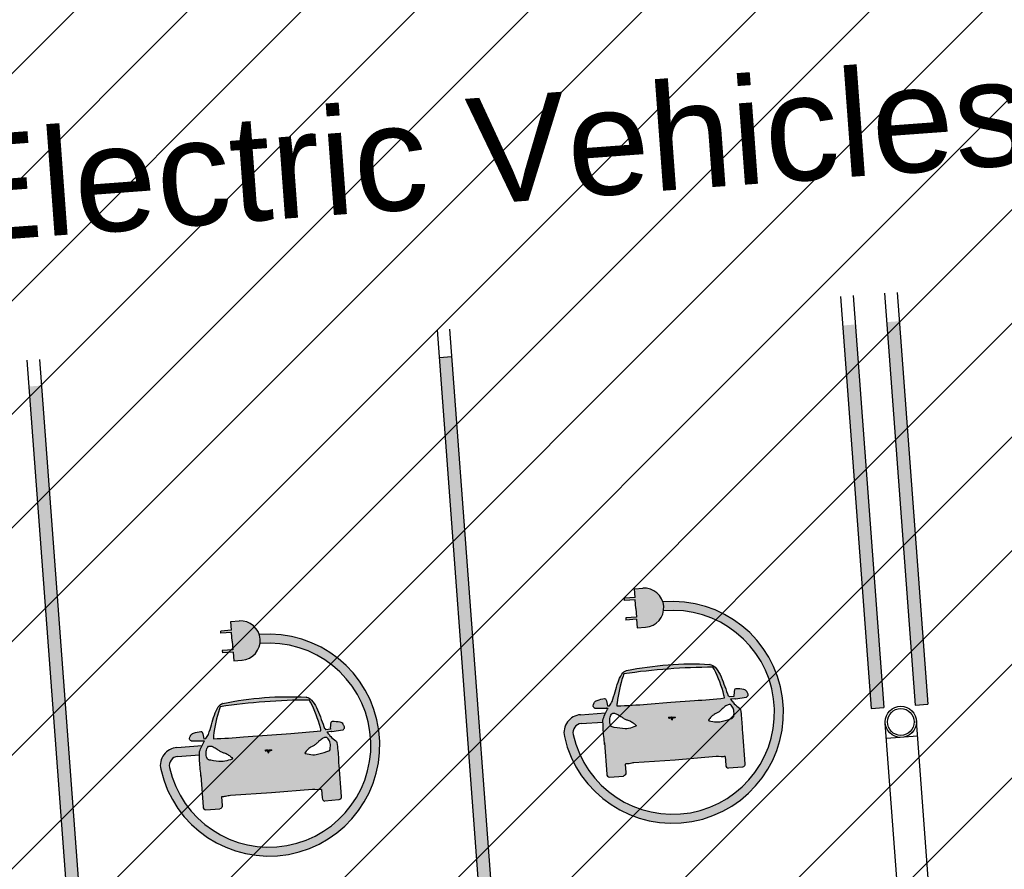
# Model space of a CAD drawing. Header units: millimetres. Extents: x 573132 to 957048, y 21042 to 318066.
# Tile 278 of 425: x 842004 to 847841, y 173347 to 178382. Entities that reach past the tile are written whole.
import ezdxf

# ---------------------------------------------------------------- set-up
doc = ezdxf.new("R2010")
doc.units = ezdxf.units.MM
doc.header["$LTSCALE"] = 2000
for name, color, linetype in [('_NIBSC_A_parking-bays', 7, 'Continuous'), ('_NIBSC_FM trees 3metre zone', 210, 'Continuous'), ('cad-block.com', 7, 'Continuous'), ('EV road markings', 7, 'Continuous')]:
    doc.layers.add(name, color=color, linetype=linetype)
doc.styles.get("Standard").update_dxf_attribs({"font": 'arial.ttf'})

msp = doc.modelspace()

# ---------------------------------------------------------------- hatches: boundary and pattern name
h = msp.add_hatch()
h.set_pattern_fill('ANSI31', color=2, scale=150)
h.set_pattern_definition([(45, (-73644.35, -3403.46), (-336.7596, 336.7596), [])])
h.paths.add_polyline_path([(864792.8, 173080.8), (864349.1, 178022.7), (865349.4, 178085.4), (864538.5, 189020.2), (812335.3, 185127), (812803, 179760.7), (810219.1, 179634.3), (810520.8, 174703.5), (813609.6, 174892.5), (813975.7, 169380.4)])
h = msp.add_hatch(color=7)
h.dxf.hatch_style = 1
h.paths.add_polyline_path([(847127.6, 174305.6), (847052.8, 174300), (846883.6, 176570), (846958.3, 176575.6)])
h = msp.add_hatch(color=7)
h.dxf.hatch_style = 1
h.paths.add_polyline_path([(847387.9, 174325), (847313.1, 174319.4), (847143.8, 176589.6), (847218.6, 176595.3)])
h = msp.add_hatch(color=7)
h.dxf.hatch_style = 1
h.paths.add_polyline_path([(844922.4, 171599.1), (844847.6, 171593.5), (844490.6, 176380.1), (844565.4, 176385.8)])
h = msp.add_hatch(color=7)
h.dxf.hatch_style = 1
h.paths.add_polyline_path([(842490.5, 171427.1), (842415.7, 171421.5), (842058.7, 176208.1), (842133.5, 176213.8)])
at = {"layer": '_NIBSC_FM trees 3metre zone'}
h = msp.add_hatch(dxfattribs=at)
h.set_pattern_fill('ANSI31', color=256, scale=1500)
h.set_pattern_definition([(45, (0, -300000), (-3367.596, 3367.596), [])])
h.paths.add_polyline_path([(593903.2, 232617.7), (679741.5, 243682.5), (730246.2, 249484.4), (739010, 251812.5), (755357.3, 259572.6), (798190.5, 265511.7), (811700.6, 266996.3), (863086.4, 275757), (876855.1, 143047.8), (913767.4, 142393.8), (912963.3, 130302.9), (912377.4, 121144.5), (904518.6, 98597.9), (903417.9, 94708.4), (895370.5, 63435.9), (848719, 56730), (841118.6, 53483.2), (784097.4, 45680.2), (763757.6, 42853.6), (670408.4, 24434.5), (665577.7, 34769.6), (663265.2, 39852.7), (610755, 158063.7), (608829.3, 162279.9), (603679.1, 173549.1), (597792.5, 194109.5)])
h.paths.add_polyline_path([(597181.3, 230015.5), (680104.5, 240704.4), (730805.4, 246528.9), (740047.1, 248984), (756226.7, 256664.5), (798560.4, 262534.3), (812116.9, 264024), (860432.9, 272261.3), (874145.3, 140095.4), (910565, 139450.1), (909969.7, 130498.2), (909409.7, 121745), (901656.3, 99500.9), (900521.5, 95490.8), (892963.6, 66120.8), (847902.5, 59643.5), (840311.6, 56400.8), (783687.5, 48652), (763260.4, 45813.4), (672131.7, 27832.4), (668302, 36025.9), (666001.5, 41082.8), (613490.4, 159295.9), (611558.1, 163526.3), (606501.3, 174591.3), (600750.4, 194677.7)], flags=16)
at = {"layer": 'EV road markings'}
h = msp.add_hatch(color=3, dxfattribs=at)
h.dxf.hatch_style = 1
h.paths.add_polyline_path([(845697.6, 175013), (845648.3, 175009.3), (845652.1, 174957.9), (845589, 174953.2), (845589.9, 174940), (845653.1, 174944.7), (845656.9, 174893.3), (845660.7, 174842), (845597.6, 174837.3), (845598.6, 174824), (845661.7, 174828.7), (845665.6, 174777.4), (845714.9, 174781, 0.414214), (845822.2, 174905.7, 0.414214)])
h = msp.add_hatch(color=3, dxfattribs=at)
h.dxf.hatch_style = 1
h.paths.add_polyline_path([(845285.3, 174145.5, -0.457423), (845333.2, 174210.1), (845462.3, 174219.7, -0.003402), (845462.2, 174232.5, -0.126027), (845463.8, 174238.9, -0.025249), (845477.9, 174274.2), (845329.3, 174263.1, 0.456972), (845233.3, 174133.9, 2.205733), (845817.2, 174931.9, -0.057722), (845822.2, 174905.7, -0.057881), (845821.1, 174878.8, -2.207513)])
h = msp.add_hatch(color=3, dxfattribs=at)
h.dxf.hatch_style = 1
h.paths.add_polyline_path([(843305, 174818.5), (843255.7, 174814.8), (843259.5, 174763.5), (843196.4, 174758.8), (843197.4, 174745.5), (843260.5, 174750.2), (843264.3, 174698.9), (843268.2, 174647.5), (843205, 174642.8), (843206, 174629.6), (843269.1, 174634.3), (843273, 174582.9), (843322.3, 174586.6, 0.414214), (843429.6, 174711.2, 0.414214)])
h = msp.add_hatch(color=3, dxfattribs=at)
h.dxf.hatch_style = 1
h.paths.add_polyline_path([(842892.7, 173951.1, -0.457423), (842940.6, 174015.7), (843069.7, 174025.3, -0.003402), (843069.6, 174038, -0.126027), (843071.2, 174044.4, -0.025249), (843085.3, 174079.8), (842936.7, 174068.7, 0.456972), (842840.8, 173939.5, 2.205733), (843424.6, 174737.5, -0.057722), (843429.6, 174711.2, -0.057881), (843428.5, 174684.4, -2.207513)])
h = msp.add_hatch(color=3, dxfattribs=at)
h.dxf.hatch_style = 1
h.paths.add_polyline_path([(846288.6, 174157.7, -0.00383), (846286.6, 174195.6, 0.026268), (846277.3, 174293.4, 0.210062), (846271.6, 174302.5, -0.050145), (846240.6, 174328, -0.061083), (846232.9, 174338, 0.047749), (846229.1, 174343.2, 0.179608), (846227.2, 174344.2, -0.166781), (846225.1, 174345.2, -0.06166), (846223.5, 174347.3), (846217.9, 174356.8), (846244.2, 174359.9, 0.340721), (846248.3, 174357.7), (846312.3, 174367.5, 0.132169), (846315.8, 174369.2, 0.067874), (846322.4, 174377.5, 0.247878), (846322.8, 174384.8, 0.013127), (846315, 174400.3, 0.234648), (846297.3, 174413, 0.030661), (846249, 174416.9, 0.305587), (846242.1, 174410.5, 0.070965), (846238.6, 174371.3), (846212.5, 174368.1, 0.149728), (846204, 174376.9, -0.200015), (846202.8, 174378.6, 0.028082), (846200, 174386.6, 0.02839), (846156, 174500.6, 0.071527), (846126.3, 174544.5, 0.17209), (846095.9, 174561.4, 0.032791), (845847.7, 174558.8, 0.032791), (845601.9, 174524.6, 0.17209), (845574.3, 174503.3, 0.071384), (845551.5, 174455.6, 0.006285), (845517.1, 174340.7, 0.020045), (845500.1, 174315.7), (845489, 174315.3, 0.070965), (845479.6, 174353.7, 0.305587), (845471.8, 174359, 0.033048), (845428.2, 174348.2, 0.207738), (845409, 174332.7, 0.013127), (845403.7, 174316.3, 0.247878), (845405.1, 174309.1, 0.067874), (845412.8, 174301.9, 0.14664), (845417.1, 174300.7), (845481.4, 174300.5, 0.261817), (845484.7, 174302.3), (845492.4, 174302.6, 0.04641), (845463.8, 174238.9, 0.123063), (845462.2, 174232.6, 0.026268), (845467.5, 174134.5, -0.003819), (845471.1, 174096.8), (845484.1, 173911.3, 0.36406), (845500.5, 173893.1), (845584, 173899.4, 0.36406), (845597.5, 173919.7), (845593.7, 173970.9, -0.001693), (845617.5, 173972.4), (845632.3, 173976.1, -0.031286), (845645.9, 173978.6), (845889.8, 173994.6), (846133.3, 174015, -0.031286), (846147.1, 174014.5), (846162.3, 174013, -0.001693), (846186.1, 174015), (846189.8, 173964.4, 0.370219), (846206.3, 173945.8), (846289.8, 173952, 0.36406), (846303.3, 173972.4)])
edge = h.paths.add_edge_path(flags=16)
edge.add_line((845872.2, 174230.4), (845864.4, 174244.6))
edge.add_spline(control_points=[(845864.4, 174244.6), (845863.5, 174244.6), (845861.9, 174244.4), (845860, 174244.1), (845858.8, 174243.8), (845858.1, 174243.6), (845857.5, 174243.3), (845857.4, 174243), (845857.4, 174242.8), (845857.3, 174242.8)], knot_values=[0.039893, 0.039893, 0.039893, 0.039893, 3.283927, 5.491546, 6.716028, 7.801422, 8.675298, 9.443739, 9.761747, 9.761747, 9.761747, 9.761747], degree=3, periodic=0)
edge.add_spline(control_points=[(845857.3, 174242.8), (845856.9, 174242.8), (845855.9, 174242.9), (845854.6, 174243.1), (845853.3, 174243.4), (845852.4, 174243.7), (845851.9, 174243.9), (845851.8, 174243.9)], knot_values=[0.364731, 0.364731, 0.364731, 0.364731, 2.012676, 3.864544, 5.626188, 7.255432, 7.92563, 7.92563, 7.92563, 7.92563], degree=3, periodic=0)
edge.add_spline(control_points=[(845851.8, 174243.9), (845853, 174244.2), (845856.1, 174244.8), (845860.6, 174245.4), (845865, 174245.8), (845867.5, 174246), (845868.7, 174246.1)], knot_values=[0, 0, 0, 0, 4.37611, 11.020606, 15.793764, 19.848815, 19.848815, 19.848815, 19.848815], degree=3, periodic=0)
edge.add_line((845868.7, 174246.1), (845871.1, 174245))
edge.add_line((845871.1, 174245), (845873.3, 174246.4))
edge.add_spline(control_points=[(845873.3, 174246.4), (845874.5, 174246.5), (845877, 174246.7), (845881.5, 174246.9), (845886, 174247), (845889.1, 174246.9), (845890.3, 174246.8)], knot_values=[0, 0, 0, 0, 4.05505, 8.828209, 15.472704, 19.848815, 19.848815, 19.848815, 19.848815], degree=3, periodic=0)
edge.add_spline(control_points=[(845890.3, 174246.8), (845890.2, 174246.7), (845889.8, 174246.5), (845889, 174246), (845887.7, 174245.6), (845886.4, 174245.2), (845885.5, 174244.9), (845885, 174244.8)], knot_values=[0.364731, 0.364731, 0.364731, 0.364731, 1.034928, 2.664172, 4.425816, 6.277684, 7.92563, 7.92563, 7.92563, 7.92563], degree=3, periodic=0)
edge.add_spline(control_points=[(845885, 174244.8), (845885, 174244.9), (845884.9, 174245), (845884.8, 174245.3), (845884.2, 174245.5), (845883.4, 174245.7), (845882.2, 174245.8), (845880.3, 174245.8), (845878.7, 174245.7), (845877.8, 174245.6)], knot_values=[0.039893, 0.039893, 0.039893, 0.039893, 0.3579, 1.126341, 2.000217, 3.085612, 4.310093, 6.517713, 9.761747, 9.761747, 9.761747, 9.761747], degree=3, periodic=0)
edge.add_line((845877.8, 174245.6), (845872.2, 174230.4))
edge = h.paths.add_edge_path(flags=16)
edge.add_spline(control_points=[(845850.8, 174244.5), (845850.3, 174244.7), (845849.9, 174245), (845849.5, 174245.2)], knot_values=[2.045296, 2.045296, 2.045296, 2.045296, 4.56531, 4.56531, 4.56531, 4.56531], degree=3, periodic=0)
edge.add_spline(control_points=[(845849.5, 174245.2), (845850.1, 174245.3), (845852, 174245.7), (845855.2, 174246.3), (845859.5, 174246.9), (845864.7, 174247.5), (845868.7, 174247.8), (845870.9, 174248)], knot_values=[0, 0, 0, 0, 2.275002, 6.935874, 11.427992, 17.562955, 25.232421, 25.232421, 25.232421, 25.232421], degree=3, periodic=0)
edge.add_spline(control_points=[(845870.9, 174248), (845873.1, 174248.1), (845877, 174248.4), (845882.3, 174248.6), (845886.7, 174248.6), (845889.9, 174248.6), (845891.8, 174248.5), (845892.5, 174248.4)], knot_values=[0, 0, 0, 0, 7.669466, 13.804429, 18.296547, 22.957419, 25.232421, 25.232421, 25.232421, 25.232421], degree=3, periodic=0)
edge.add_spline(control_points=[(845892.5, 174248.4), (845892.1, 174248.1), (845891.7, 174247.8), (845891.3, 174247.5)], knot_values=[2.045296, 2.045296, 2.045296, 2.045296, 4.56531, 4.56531, 4.56531, 4.56531], degree=3, periodic=0)
edge.add_spline(control_points=[(845891.3, 174247.5), (845890.3, 174247.6), (845887.8, 174247.7), (845884.2, 174247.7), (845880.3, 174247.7), (845876, 174247.5), (845872.8, 174247.3), (845870.9, 174247.1)], knot_values=[0, 0, 0, 0, 3.611391, 8.615244, 12.751206, 17.224168, 23.768247, 23.768247, 23.768247, 23.768247], degree=3, periodic=0)
edge.add_spline(control_points=[(845870.9, 174247.1), (845869.1, 174247), (845865.9, 174246.8), (845861.6, 174246.3), (845857.7, 174245.8), (845854.1, 174245.2), (845851.8, 174244.7), (845850.8, 174244.5)], knot_values=[0, 0, 0, 0, 6.544078, 11.01704, 15.153003, 20.156855, 23.768247, 23.768247, 23.768247, 23.768247], degree=3, periodic=0)
h.paths.add_polyline_path([(845659.5, 174196.9, -0.063549), (845656.3, 174194.9, -0.04879), (845613.6, 174181.7, -0.060032), (845594.2, 174180, -0.038275), (845529.5, 174187.4, -0.036255), (845515.8, 174191.1, -0.228084), (845508, 174198.8, -0.086426), (845502, 174234.6, -0.132044), (845509.2, 174260.9, -0.07788), (845517.2, 174270.6, -0.152301), (845519.1, 174271.5, -0.041142), (845525.1, 174271.7, -0.104754), (845544.7, 174266.7, -0.033654), (845568.5, 174253, -0.012813), (845584.1, 174241.9, 0.060176), (845593, 174236.8, 0.034931), (845609.7, 174231, -0.075393), (845631.1, 174221.6, -0.043254), (845648.9, 174208, -0.000102), (845659.5, 174198.4, -0.45986)], flags=16)
h.paths.add_polyline_path([(845724.7, 174325.9, -0.009383), (845545.5, 174314.7, -0.08575), (845545.1, 174316.8, -0.047499), (845546.2, 174332.4, -0.052533), (845581.1, 174492.2, -0.038565), (845586.4, 174505, -0.019867), (845849.6, 174533.8, -0.019867), (846114.1, 174544.3, -0.038565), (846121.3, 174532.5, -0.052533), (846179.4, 174379.6, -0.047499), (846182.8, 174364.3, -0.08575), (846182.7, 174362.2, -0.009383), (846003.9, 174346.8), (845864.2, 174336.9)], flags=16)
h.paths.add_polyline_path([(846087.2, 174230.3, -0.000102), (846096.3, 174241.4, -0.043254), (846112, 174257.5, -0.075393), (846131.7, 174269.9, 0.034931), (846147.3, 174278.1, 0.060176), (846155.4, 174284.5, -0.012813), (846169.2, 174297.8, -0.033654), (846190.6, 174314.9, -0.104754), (846209.3, 174322.7, -0.041142), (846215.3, 174323.4, -0.152301), (846217.3, 174322.8, -0.07788), (846226.6, 174314.4, -0.132044), (846237.7, 174289.4, -0.086426), (846237, 174253.1, -0.228084), (846230.5, 174244.4, -0.036255), (846217.5, 174238.7, -0.038275), (846154.5, 174221.8, -0.060032), (846135.1, 174220.6, -0.04879), (846091, 174227.3, -0.063549), (846087.5, 174228.8, -0.45986)], flags=16)
h = msp.add_hatch(color=3, dxfattribs=at)
h.dxf.hatch_style = 1
h.paths.add_polyline_path([(843896, 173963.3, -0.00383), (843894, 174001.1, 0.026268), (843884.7, 174099, 0.210062), (843879, 174108, -0.050145), (843848, 174133.5, -0.061083), (843840.3, 174143.6, 0.047749), (843836.5, 174148.7, 0.179608), (843834.6, 174149.7, -0.166781), (843832.5, 174150.8, -0.06166), (843830.9, 174152.8), (843825.3, 174162.3), (843851.6, 174165.5, 0.340721), (843855.7, 174163.2), (843919.7, 174173.1, 0.132169), (843923.3, 174174.8, 0.067874), (843929.8, 174183.1, 0.247878), (843930.2, 174190.4, 0.013127), (843922.5, 174205.9, 0.234648), (843904.7, 174218.5, 0.030661), (843856.4, 174222.5, 0.305587), (843849.5, 174216.1, 0.070965), (843846, 174176.8), (843819.9, 174173.6, 0.149728), (843811.4, 174182.5, -0.200015), (843810.2, 174184.1, 0.028082), (843807.4, 174192.2, 0.02839), (843763.4, 174306.1, 0.071527), (843733.7, 174350, 0.17209), (843703.3, 174367, 0.032791), (843455.1, 174364.3, 0.032791), (843209.3, 174330.2, 0.17209), (843181.7, 174308.9, 0.071384), (843158.9, 174261.2, 0.006285), (843124.5, 174146.2, 0.020045), (843107.5, 174121.2), (843096.4, 174120.9, 0.070965), (843087, 174159.2, 0.305587), (843079.2, 174164.5, 0.033048), (843035.6, 174153.7, 0.207738), (843016.4, 174138.3, 0.013127), (843011.1, 174121.8, 0.247878), (843012.5, 174114.7, 0.067874), (843020.3, 174107.5, 0.14664), (843024.5, 174106.3), (843088.8, 174106.1, 0.261817), (843092.1, 174107.9), (843099.8, 174108.1, 0.04641), (843071.2, 174044.4, 0.123063), (843069.6, 174038.2, 0.026268), (843074.9, 173940, -0.003819), (843078.5, 173902.4), (843091.5, 173716.8, 0.36406), (843107.9, 173698.7), (843191.4, 173704.9, 0.36406), (843204.9, 173725.3), (843201.1, 173776.4, -0.001693), (843224.9, 173777.9), (843239.7, 173781.6, -0.031286), (843253.3, 173784.2), (843497.2, 173800.1), (843740.8, 173820.5, -0.031286), (843754.6, 173820), (843769.7, 173818.5, -0.001693), (843793.5, 173820.6), (843797.3, 173770, 0.370219), (843813.7, 173751.3), (843897.2, 173757.6, 0.36406), (843910.7, 173777.9)])
edge = h.paths.add_edge_path(flags=16)
edge.add_line((843479.6, 174035.9), (843471.8, 174050.2))
edge.add_spline(control_points=[(843471.8, 174050.2), (843470.9, 174050.1), (843469.3, 174050), (843467.4, 174049.7), (843466.2, 174049.4), (843465.5, 174049.1), (843464.9, 174048.8), (843464.8, 174048.5), (843464.8, 174048.4), (843464.8, 174048.3)], knot_values=[0.039893, 0.039893, 0.039893, 0.039893, 3.283927, 5.491546, 6.716028, 7.801422, 8.675298, 9.443739, 9.761747, 9.761747, 9.761747, 9.761747], degree=3, periodic=0)
edge.add_spline(control_points=[(843464.8, 174048.3), (843464.3, 174048.4), (843463.4, 174048.5), (843462, 174048.7), (843460.7, 174048.9), (843459.8, 174049.2), (843459.4, 174049.4), (843459.2, 174049.5)], knot_values=[0.364731, 0.364731, 0.364731, 0.364731, 2.012676, 3.864544, 5.626188, 7.255432, 7.92563, 7.92563, 7.92563, 7.92563], degree=3, periodic=0)
edge.add_spline(control_points=[(843459.2, 174049.5), (843460.4, 174049.7), (843463.5, 174050.3), (843468, 174050.9), (843472.4, 174051.4), (843474.9, 174051.5), (843476.1, 174051.6)], knot_values=[0, 0, 0, 0, 4.37611, 11.020606, 15.793764, 19.848815, 19.848815, 19.848815, 19.848815], degree=3, periodic=0)
edge.add_line((843476.1, 174051.6), (843478.5, 174050.6))
edge.add_line((843478.5, 174050.6), (843480.7, 174052))
edge.add_spline(control_points=[(843480.7, 174052), (843481.9, 174052.1), (843484.4, 174052.3), (843488.9, 174052.5), (843493.4, 174052.6), (843496.5, 174052.4), (843497.7, 174052.4)], knot_values=[0, 0, 0, 0, 4.05505, 8.828209, 15.472704, 19.848815, 19.848815, 19.848815, 19.848815], degree=3, periodic=0)
edge.add_spline(control_points=[(843497.7, 174052.4), (843497.6, 174052.3), (843497.2, 174052), (843496.4, 174051.6), (843495.1, 174051.1), (843493.8, 174050.7), (843492.9, 174050.5), (843492.4, 174050.4)], knot_values=[0.364731, 0.364731, 0.364731, 0.364731, 1.034928, 2.664172, 4.425816, 6.277684, 7.92563, 7.92563, 7.92563, 7.92563], degree=3, periodic=0)
edge.add_spline(control_points=[(843492.4, 174050.4), (843492.4, 174050.5), (843492.3, 174050.6), (843492.2, 174050.8), (843491.6, 174051.1), (843490.8, 174051.2), (843489.6, 174051.3), (843487.7, 174051.4), (843486.1, 174051.2), (843485.2, 174051.2)], knot_values=[0.039893, 0.039893, 0.039893, 0.039893, 0.3579, 1.126341, 2.000217, 3.085612, 4.310093, 6.517713, 9.761747, 9.761747, 9.761747, 9.761747], degree=3, periodic=0)
edge.add_line((843485.2, 174051.2), (843479.6, 174035.9))
edge = h.paths.add_edge_path(flags=16)
edge.add_spline(control_points=[(843458.2, 174050.1), (843457.7, 174050.3), (843457.3, 174050.5), (843456.9, 174050.8)], knot_values=[2.045296, 2.045296, 2.045296, 2.045296, 4.56531, 4.56531, 4.56531, 4.56531], degree=3, periodic=0)
edge.add_spline(control_points=[(843456.9, 174050.8), (843457.5, 174050.9), (843459.4, 174051.3), (843462.6, 174051.8), (843466.9, 174052.5), (843472.1, 174053), (843476.1, 174053.3), (843478.3, 174053.5)], knot_values=[0, 0, 0, 0, 2.275002, 6.935874, 11.427992, 17.562955, 25.232421, 25.232421, 25.232421, 25.232421], degree=3, periodic=0)
edge.add_spline(control_points=[(843478.3, 174053.5), (843480.5, 174053.7), (843484.5, 174053.9), (843489.7, 174054.2), (843494.1, 174054.2), (843497.3, 174054.1), (843499.2, 174054), (843499.9, 174054)], knot_values=[0, 0, 0, 0, 7.669466, 13.804429, 18.296547, 22.957419, 25.232421, 25.232421, 25.232421, 25.232421], degree=3, periodic=0)
edge.add_spline(control_points=[(843499.9, 174054), (843499.5, 174053.7), (843499.1, 174053.4), (843498.7, 174053.1)], knot_values=[2.045296, 2.045296, 2.045296, 2.045296, 4.56531, 4.56531, 4.56531, 4.56531], degree=3, periodic=0)
edge.add_spline(control_points=[(843498.7, 174053.1), (843497.7, 174053.1), (843495.3, 174053.2), (843491.6, 174053.3), (843487.7, 174053.2), (843483.4, 174053.1), (843480.2, 174052.8), (843478.3, 174052.7)], knot_values=[0, 0, 0, 0, 3.611391, 8.615244, 12.751206, 17.224168, 23.768247, 23.768247, 23.768247, 23.768247], degree=3, periodic=0)
edge.add_spline(control_points=[(843478.3, 174052.7), (843476.5, 174052.6), (843473.3, 174052.3), (843469, 174051.8), (843465.1, 174051.3), (843461.5, 174050.7), (843459.2, 174050.3), (843458.2, 174050.1)], knot_values=[0, 0, 0, 0, 6.544078, 11.01704, 15.153003, 20.156855, 23.768247, 23.768247, 23.768247, 23.768247], degree=3, periodic=0)
h.paths.add_polyline_path([(843266.9, 174002.4, -0.063549), (843263.7, 174000.5, -0.04879), (843221, 173987.2, -0.060032), (843201.6, 173985.6, -0.038275), (843136.9, 173993, -0.036255), (843123.2, 173996.6, -0.228084), (843115.4, 174004.3, -0.086426), (843109.4, 174040.1, -0.132044), (843116.6, 174066.4, -0.07788), (843124.6, 174076.2, -0.152301), (843126.5, 174077, -0.041142), (843132.5, 174077.3, -0.104754), (843152.1, 174072.3, -0.033654), (843175.9, 174058.5, -0.012813), (843191.5, 174047.5, 0.060176), (843200.4, 174042.3, 0.034931), (843217.1, 174036.5, -0.075393), (843238.5, 174027.2, -0.043254), (843256.3, 174013.6, -0.000102), (843266.9, 174003.9, -0.45986)], flags=16)
h.paths.add_polyline_path([(843332.1, 174131.5, -0.009383), (843152.9, 174120.2, -0.08575), (843152.5, 174122.3, -0.047499), (843153.6, 174137.9, -0.052533), (843188.5, 174297.7, -0.038565), (843193.8, 174310.5, -0.019867), (843457, 174339.4, -0.019867), (843721.5, 174349.9, -0.038565), (843728.7, 174338, -0.052533), (843786.8, 174185.2, -0.047499), (843790.2, 174169.9, -0.08575), (843790.2, 174167.8, -0.009383), (843611.3, 174152.3), (843471.7, 174142.4)], flags=16)
h.paths.add_polyline_path([(843694.6, 174035.8, -0.000102), (843703.7, 174046.9, -0.043254), (843719.4, 174063, -0.075393), (843739.1, 174075.5, 0.034931), (843754.8, 174083.7, 0.060176), (843762.8, 174090.1, -0.012813), (843776.6, 174103.3, -0.033654), (843798.1, 174120.5, -0.104754), (843816.7, 174128.3, -0.041142), (843822.7, 174128.9, -0.152301), (843824.7, 174128.4, -0.07788), (843834, 174119.9, -0.132044), (843845.1, 174095, -0.086426), (843844.4, 174058.7, -0.228084), (843837.9, 174049.9, -0.036255), (843824.9, 174044.3, -0.038275), (843761.9, 174027.4, -0.060032), (843742.5, 174026.1, -0.04879), (843698.4, 174032.9, -0.063549), (843694.9, 174034.4, -0.45986)], flags=16)

# ---------------------------------------------------------------- linework, layer by layer
at = {"color": 7}
for p, q in [((846870.8, 176741.5), (847052.8, 174300)), ((846945.6, 176747), (847127.6, 174305.6)), ((847131.1, 176760.7), (847313.1, 174319.4)), ((847131.1, 176760.7), (847313.1, 174319.4)), ((847205.9, 176766.2), (847387.9, 174325)), ((844478.5, 176543.2), (844848, 171587.8)), ((844553.3, 176548.7), (844922.8, 171593.4)), ((842047.1, 176363.7), (842415.6, 171422)), ((842121.9, 176369.2), (842490.5, 171427.1)), ((844490.6, 176380.1), (844565.4, 176385.8)), ((847052.8, 174300), (847127.6, 174305.6)), ((847313.1, 174319.4), (847387.9, 174325)), ((847317.2, 171777.7), (847135.5, 174213.4)), ((847501.7, 171791.4), (847320, 174227.2)), ((847326.9, 174134.9), (847142.4, 174121.2))]:
    msp.add_line(p, q, dxfattribs=at)
msp.add_circle((847227.8, 174220.3), 92.5, dxfattribs=at)
at = {"layer": 'cad-block.com', "color": 7}
msp.add_circle((847227.8, 174220.3), 79.5, dxfattribs=at)
at = {"layer": 'EV road markings'}
for p, q in [((845648.3, 175009.3), (845697.6, 175013)), ((845652.1, 174957.9), (845648.3, 175009.3)), ((845652.1, 174957.9), (845589, 174953.2)), ((845589.9, 174940), (845589, 174953.2)), ((845653.1, 174944.7), (845589.9, 174940)), ((845656.9, 174893.3), (845653.1, 174944.7)), ((845656.9, 174893.3), (845660.7, 174842)), ((843255.7, 174814.8), (843305, 174818.5)), ((843259.5, 174763.5), (843255.7, 174814.8)), ((845660.7, 174842), (845597.6, 174837.3)), ((845597.6, 174837.3), (845598.6, 174824)), ((845661.7, 174828.7), (845598.6, 174824)), ((845661.7, 174828.7), (845665.6, 174777.4)), ((843259.5, 174763.5), (843196.4, 174758.8)), ((843197.4, 174745.5), (843196.4, 174758.8)), ((845665.6, 174777.4), (845714.9, 174781)), ((843260.5, 174750.2), (843197.4, 174745.5)), ((843264.3, 174698.9), (843260.5, 174750.2)), ((843264.3, 174698.9), (843268.2, 174647.5)), ((843268.2, 174647.5), (843205, 174642.8)), ((843205, 174642.8), (843206, 174629.6)), ((843269.1, 174634.3), (843206, 174629.6)), ((843269.1, 174634.3), (843273, 174582.9)), ((843273, 174582.9), (843322.3, 174586.6)), ((845329.3, 174263.1), (845477.9, 174274.2)), ((845872.2, 174230.4), (845864.4, 174244.6)), ((845868.7, 174246.1), (845871.1, 174245)), ((845873.3, 174246.4), (845871.1, 174245)), ((845872.2, 174230.4), (845877.8, 174245.6)), ((845333.2, 174210.1), (845462.3, 174219.7)), ((842936.7, 174068.7), (843085.3, 174079.8)), ((842940.6, 174015.7), (843069.7, 174025.3)), ((843479.6, 174035.9), (843471.8, 174050.2)), ((843476.1, 174051.6), (843478.5, 174050.6)), ((843480.7, 174052), (843478.5, 174050.6)), ((843479.6, 174035.9), (843485.2, 174051.2))]:
    msp.add_line(p, q, dxfattribs=at)
for points in [[(845551.4, 174455.5, -0.071527), (845574.3, 174503.3, -0.17209), (845601.9, 174524.6, -0.032791), (845847.7, 174558.8, -0.032791), (846095.9, 174561.4)], [(846114.1, 174544.3, 0.019867), (845849.6, 174533.8, 0.019867), (845586.4, 174505)], [(845601.9, 174524.6, 0.065706), (845600, 174524, 0.065706)], [(846097.8, 174561.1, 0.065706), (846095.9, 174561.4, -0.17209), (846126.3, 174544.5, -0.071527), (846156, 174500.6, -0.02839), (846200, 174386.6, -0.028082), (846202.8, 174378.6, 0.200015), (846204, 174376.9, -0.149728), (846212.5, 174368.1)], [(846182.7, 174362.2, 0.08575), (846182.8, 174364.3, 0.047499), (846179.4, 174379.6, 0.052533), (846121.3, 174532.5, 0.038565), (846114.1, 174544.3)], [(845586.4, 174505, 0.038565), (845581.1, 174492.2, 0.052533), (845546.2, 174332.4, 0.047499), (845545.1, 174316.8, 0.08575), (845545.5, 174314.7, 0.08575)], [(845500.1, 174315.7, -0.020045), (845517.1, 174340.7, -0.006279), (845551.4, 174455.5)], [(846217.9, 174356.8), (846244.2, 174359.9, 0.340721), (846248.3, 174357.7), (846312.3, 174367.5, 0.132169), (846315.8, 174369.2, 0.067874), (846322.4, 174377.5, 0.247878), (846322.8, 174384.8, 0.013127), (846315, 174400.3, 0.234648), (846297.3, 174413, 0.030661), (846249, 174416.9, 0.305587), (846242.1, 174410.5, 0.070965), (846238.6, 174371.3), (846212.5, 174368.1)], [(843158.8, 174261.1, -0.071527), (843181.7, 174308.9, -0.17209), (843209.3, 174330.2, -0.032791), (843455.1, 174364.3, -0.032791), (843703.3, 174367)], [(843721.5, 174349.9, 0.019867), (843457, 174339.4, 0.019867), (843193.8, 174310.5)], [(843705.2, 174366.6, 0.065706), (843703.3, 174367, -0.17209), (843733.7, 174350, -0.071527), (843763.4, 174306.1, -0.02839), (843807.4, 174192.2, -0.028082), (843810.2, 174184.1, 0.200015), (843811.4, 174182.5, -0.149728), (843819.9, 174173.6)], [(843790.2, 174167.8, 0.08575), (843790.2, 174169.9, 0.047499), (843786.8, 174185.2, 0.052533), (843728.7, 174338, 0.038565), (843721.5, 174349.9)], [(845484.7, 174302.3, -0.264238), (845481.4, 174300.5), (845416.6, 174300.7, -0.132169), (845412.8, 174301.9, -0.067874), (845405.1, 174309.1, -0.247878), (845403.7, 174316.3, -0.013127), (845409, 174332.7, -0.207738), (845428.2, 174348.2, -0.033048), (845471.8, 174359, -0.305587), (845479.6, 174353.7, -0.070965), (845489, 174315.3), (845500.1, 174315.7)], [(845545.5, 174314.7, 0.009383), (845724.7, 174325.9), (845864.2, 174336.9), (846003.9, 174346.8, 0.009383), (846182.7, 174362.2)], [(846217.9, 174356.8), (846223.5, 174347.3, 0.06166), (846225.1, 174345.2, 0.166781), (846227.2, 174344.2, -0.179608), (846229.1, 174343.2, -0.047749), (846232.9, 174338, 0.061083), (846240.6, 174328, 0.050145), (846271.6, 174302.5, -0.210062), (846277.3, 174293.4, -0.026268), (846286.6, 174195.6, 0.004918), (846289.3, 174147)], [(843193.8, 174310.5, 0.038565), (843188.5, 174297.7, 0.052533), (843153.6, 174137.9, 0.047499), (843152.5, 174122.3, 0.08575), (843152.9, 174120.2, 0.08575)], [(843209.3, 174330.2, 0.065706), (843207.5, 174329.5, 0.065706)], [(845451.6, 174300.6, 0.002149), (845451.7, 174300.5)], [(845463.8, 174238.9, -0.04641), (845492.4, 174302.6)], [(846091, 174227.3, 0.04879), (846135.1, 174220.6, 0.060032), (846154.5, 174221.8, 0.038275), (846217.5, 174238.7, 0.036255), (846230.5, 174244.4, 0.228084), (846237, 174253.1, 0.086426), (846237.7, 174289.4, 0.132044), (846226.6, 174314.4, 0.07788), (846217.3, 174322.8, 0.152301), (846215.3, 174323.4, 0.041142), (846209.3, 174322.7, 0.104754), (846190.6, 174314.9, 0.033654), (846169.2, 174297.8, 0.012813), (846155.4, 174284.5, -0.060176), (846147.3, 174278.1, -0.034931), (846131.7, 174269.9, 0.075393), (846112, 174257.5, 0.043254), (846096.3, 174241.4, 0.000102), (846087.2, 174230.3, 0.45986), (846087.5, 174228.8, 0.063549), (846091, 174227.3, -96.655681)], [(843107.5, 174121.2, -0.020045), (843124.5, 174146.2, -0.006279), (843158.8, 174261.1)], [(845472.1, 174086), (845472.1, 174086, 0.004918), (845467.5, 174134.5, -0.026268), (845462.2, 174232.6, -0.123063), (845463.8, 174238.9, -0.123063)], [(845656.3, 174194.9, -0.04879), (845613.6, 174181.7, -0.060032), (845594.2, 174180, -0.038275), (845529.5, 174187.4, -0.036255), (845515.8, 174191.1, -0.228084), (845508, 174198.8, -0.086426), (845502, 174234.6, -0.132044), (845509.2, 174260.9, -0.07788), (845517.2, 174270.6, -0.152301), (845519.1, 174271.5, -0.041142), (845525.1, 174271.7, -0.104754), (845544.7, 174266.7, -0.033654), (845568.5, 174253, -0.012813), (845584.1, 174241.9, 0.060176), (845593, 174236.8, 0.034931), (845609.7, 174231, -0.075393), (845631.1, 174221.6, -0.043254), (845648.9, 174208, -0.000102), (845659.5, 174198.4, -0.45986), (845659.5, 174196.9, -0.063549), (845656.3, 174194.9, 96.655681)], [(843825.3, 174162.3), (843851.6, 174165.5, 0.340721), (843855.7, 174163.2), (843919.7, 174173.1, 0.132169), (843923.3, 174174.8, 0.067874), (843929.8, 174183.1, 0.247878), (843930.2, 174190.4, 0.013127), (843922.5, 174205.9, 0.234648), (843904.7, 174218.5, 0.030661), (843856.4, 174222.5, 0.305587), (843849.5, 174216.1, 0.070965), (843846, 174176.8), (843819.9, 174173.6)], [(843092.1, 174107.9, -0.264238), (843088.8, 174106.1), (843024.1, 174106.3, -0.132169), (843020.3, 174107.5, -0.067874), (843012.5, 174114.7, -0.247878), (843011.1, 174121.8, -0.013127), (843016.4, 174138.3, -0.207738), (843035.6, 174153.7, -0.033048), (843079.2, 174164.5, -0.305587), (843087, 174159.2, -0.070965), (843096.4, 174120.9), (843107.5, 174121.2)], [(843152.9, 174120.2, 0.009383), (843332.1, 174131.5), (843471.7, 174142.4), (843611.3, 174152.3, 0.009383), (843790.2, 174167.8)], [(843698.4, 174032.9, 0.04879), (843742.5, 174026.1, 0.060032), (843761.9, 174027.4, 0.038275), (843824.9, 174044.3, 0.036255), (843837.9, 174049.9, 0.228084), (843844.4, 174058.7, 0.086426), (843845.1, 174095, 0.132044), (843834, 174119.9, 0.07788), (843824.7, 174128.4, 0.152301), (843822.7, 174128.9, 0.041142), (843816.7, 174128.3, 0.104754), (843798.1, 174120.5, 0.033654), (843776.6, 174103.3, 0.012813), (843762.8, 174090.1, -0.060176), (843754.8, 174083.7, -0.034931), (843739.1, 174075.5, 0.075393), (843719.4, 174063, 0.043254), (843703.7, 174046.9, 0.000102), (843694.6, 174035.8, 0.45986), (843694.9, 174034.4, 0.063549), (843698.4, 174032.9, -96.655681)], [(843825.3, 174162.3), (843830.9, 174152.8, 0.06166), (843832.5, 174150.8, 0.166781), (843834.6, 174149.7, -0.179608), (843836.5, 174148.7, -0.047749), (843840.3, 174143.6, 0.061083), (843848, 174133.5, 0.050145), (843879, 174108, -0.210062), (843884.7, 174099, -0.026268), (843894, 174001.1, 0.004918), (843896.7, 173952.5)], [(846288.6, 174157.7), (846303.3, 173972.4, -0.36406), (846289.8, 173952), (846206.3, 173945.8)], [(843059, 174106.2, 0.002149), (843059.1, 174106)], [(843071.2, 174044.4, -0.04641), (843099.8, 174108.1)], [(843263.7, 174000.5, -0.04879), (843221, 173987.2, -0.060032), (843201.6, 173985.6, -0.038275), (843136.9, 173993, -0.036255), (843123.2, 173996.6, -0.228084), (843115.4, 174004.3, -0.086426), (843109.4, 174040.1, -0.132044), (843116.6, 174066.4, -0.07788), (843124.6, 174076.2, -0.152301), (843126.5, 174077, -0.041142), (843132.5, 174077.3, -0.104754), (843152.1, 174072.3, -0.033654), (843175.9, 174058.5, -0.012813), (843191.5, 174047.5, 0.060176), (843200.4, 174042.3, 0.034931), (843217.1, 174036.5, -0.075393), (843238.5, 174027.2, -0.043254), (843256.3, 174013.6, -0.000102), (843266.9, 174003.9, -0.45986), (843266.9, 174002.4, -0.063549), (843263.7, 174000.5, 96.655681)], [(845471.1, 174096.8), (845484.1, 173911.3, 0.36406), (845500.5, 173893.1), (845584, 173899.4)], [(843079.5, 173891.6), (843079.5, 173891.6, 0.004918), (843074.9, 173940, -0.026268), (843069.6, 174038.2, -0.123063), (843071.2, 174044.4, -0.123063)], [(846186.1, 174015, 0.001693), (846162.3, 174013), (846147.1, 174014.5, 0.031286), (846133.3, 174015), (845889.8, 173994.6), (845645.9, 173978.6, 0.031286), (845632.3, 173976.1), (845617.5, 173972.4, 0.001693), (845593.7, 173970.9)], [(846186.1, 174015), (846189.8, 173964.4, 0.370219), (846206.3, 173945.8, 0.255212)], [(843896, 173963.3), (843910.7, 173777.9, -0.36406), (843897.2, 173757.6), (843813.7, 173751.3)], [(845593.7, 173970.9), (845597.5, 173919.7, -0.36406), (845584, 173899.4, -0.255212)], [(843078.5, 173902.4), (843091.5, 173716.8, 0.36406), (843107.9, 173698.7), (843191.4, 173704.9)], [(843793.5, 173820.6, 0.001693), (843769.7, 173818.5), (843754.6, 173820, 0.031286), (843740.8, 173820.5), (843497.2, 173800.1), (843253.3, 173784.2, 0.031286), (843239.7, 173781.6), (843224.9, 173777.9, 0.001693), (843201.1, 173776.4)], [(843793.5, 173820.6), (843797.3, 173770, 0.370219), (843813.7, 173751.3, 0.255212)], [(843201.1, 173776.4), (843204.9, 173725.3, -0.36406), (843191.4, 173704.9, -0.255212)]]:
    msp.add_lwpolyline(points, format="xyb", dxfattribs=at)
for points in [[(845484.7, 174302.3), (845492.4, 174302.6)], [(843092.1, 174107.9), (843099.8, 174108.1)]]:
    msp.add_lwpolyline(points, dxfattribs=at)
for centre, radius, start, end in [((845706.2, 174897), 116.3, 4.26511, 94.26511), ((845874.9, 174277.2), 657.3, 192.58696, 95.03566), ((845874.9, 174277.2), 604.1, 192.58696, 95.10516), ((845706.2, 174897), 116.3, 274.26511, 4.26511), ((843313.7, 174702.6), 116.3, 4.26511, 94.26511), ((843482.3, 174082.7), 657.3, 192.58696, 95.03566), ((843313.7, 174702.6), 116.3, 274.26511, 4.26511), ((843482.3, 174082.7), 604.1, 192.58696, 95.10516), ((845337.2, 174157), 106.4, 94.29099, 192.52723), ((845337.2, 174157.1), 53.2, 94.26511, 192.58696), ((842944.6, 173962.6), 106.4, 94.29099, 192.52723), ((842944.6, 173962.7), 53.2, 94.26511, 192.58696)]:
    msp.add_arc(centre, radius, start, end, dxfattribs=at)
for points, knots in [([(845870.9, 174248), (845868.7, 174247.8), (845864.7, 174247.5), (845859.5, 174246.9), (845855.2, 174246.3), (845852, 174245.7), (845850.1, 174245.3), (845849.5, 174245.2)], [0, 0, 0, 0, 7.669466, 13.804429, 18.296547, 22.957419, 25.232421, 25.232421, 25.232421, 25.232421]), ([(845870.9, 174247.1), (845869.1, 174247), (845865.9, 174246.8), (845861.6, 174246.3), (845857.7, 174245.8), (845854.1, 174245.2), (845851.8, 174244.7), (845850.8, 174244.5)], [0, 0, 0, 0, 6.544078, 11.01704, 15.153003, 20.156855, 23.768247, 23.768247, 23.768247, 23.768247]), ([(845868.7, 174246.1), (845867.5, 174246), (845865, 174245.8), (845860.6, 174245.4), (845856.1, 174244.8), (845853, 174244.2), (845851.8, 174243.9)], [0, 0, 0, 0, 4.05505, 8.828209, 15.472704, 19.848815, 19.848815, 19.848815, 19.848815]), ([(845851.8, 174243.9), (845851.9, 174243.9), (845852.4, 174243.7), (845853.3, 174243.4), (845854.6, 174243.1), (845855.9, 174242.9), (845856.9, 174242.8), (845857.3, 174242.8)], [0.364731, 0.364731, 0.364731, 0.364731, 1.034928, 2.664172, 4.425816, 6.277684, 7.92563, 7.92563, 7.92563, 7.92563]), ([(845864.4, 174244.6), (845863.5, 174244.6), (845861.9, 174244.4), (845860, 174244.1), (845858.8, 174243.8), (845858.1, 174243.6), (845857.5, 174243.3), (845857.4, 174243), (845857.4, 174242.8), (845857.3, 174242.8)], [0.039893, 0.039893, 0.039893, 0.039893, 3.283927, 5.491546, 6.716028, 7.801422, 8.675298, 9.443739, 9.761747, 9.761747, 9.761747, 9.761747]), ([(845870.9, 174248), (845873.1, 174248.1), (845877, 174248.4), (845882.3, 174248.6), (845886.7, 174248.6), (845889.9, 174248.6), (845891.8, 174248.5), (845892.5, 174248.4)], [0, 0, 0, 0, 7.669466, 13.804429, 18.296547, 22.957419, 25.232421, 25.232421, 25.232421, 25.232421]), ([(845870.9, 174247.1), (845872.8, 174247.3), (845876, 174247.5), (845880.3, 174247.7), (845884.2, 174247.7), (845887.8, 174247.7), (845890.3, 174247.6), (845891.3, 174247.5)], [0, 0, 0, 0, 6.544078, 11.01704, 15.153003, 20.156855, 23.768247, 23.768247, 23.768247, 23.768247]), ([(845873.3, 174246.4), (845874.5, 174246.5), (845877, 174246.7), (845881.5, 174246.9), (845886, 174247), (845889.1, 174246.9), (845890.3, 174246.8)], [0, 0, 0, 0, 4.05505, 8.828209, 15.472704, 19.848815, 19.848815, 19.848815, 19.848815]), ([(845877.8, 174245.6), (845878.7, 174245.7), (845880.3, 174245.8), (845882.2, 174245.8), (845883.4, 174245.7), (845884.2, 174245.5), (845884.8, 174245.3), (845884.9, 174245), (845885, 174244.9), (845885, 174244.8)], [0.039893, 0.039893, 0.039893, 0.039893, 3.283927, 5.491546, 6.716028, 7.801422, 8.675298, 9.443739, 9.761747, 9.761747, 9.761747, 9.761747]), ([(845890.3, 174246.8), (845890.2, 174246.7), (845889.8, 174246.5), (845889, 174246), (845887.7, 174245.6), (845886.4, 174245.2), (845885.5, 174244.9), (845885, 174244.8)], [0.364731, 0.364731, 0.364731, 0.364731, 1.034928, 2.664172, 4.425816, 6.277684, 7.92563, 7.92563, 7.92563, 7.92563]), ([(843478.3, 174053.5), (843476.1, 174053.3), (843472.1, 174053), (843466.9, 174052.5), (843462.6, 174051.8), (843459.4, 174051.3), (843457.5, 174050.9), (843456.9, 174050.8)], [0, 0, 0, 0, 7.669466, 13.804429, 18.296547, 22.957419, 25.232421, 25.232421, 25.232421, 25.232421]), ([(843478.3, 174053.5), (843480.5, 174053.7), (843484.5, 174053.9), (843489.7, 174054.2), (843494.1, 174054.2), (843497.3, 174054.1), (843499.2, 174054), (843499.9, 174054)], [0, 0, 0, 0, 7.669466, 13.804429, 18.296547, 22.957419, 25.232421, 25.232421, 25.232421, 25.232421]), ([(843478.3, 174052.7), (843480.2, 174052.8), (843483.4, 174053.1), (843487.7, 174053.2), (843491.6, 174053.3), (843495.3, 174053.2), (843497.7, 174053.1), (843498.7, 174053.1)], [0, 0, 0, 0, 6.544078, 11.01704, 15.153003, 20.156855, 23.768247, 23.768247, 23.768247, 23.768247]), ([(843478.3, 174052.7), (843476.5, 174052.6), (843473.3, 174052.3), (843469, 174051.8), (843465.1, 174051.3), (843461.5, 174050.7), (843459.2, 174050.3), (843458.2, 174050.1)], [0, 0, 0, 0, 6.544078, 11.01704, 15.153003, 20.156855, 23.768247, 23.768247, 23.768247, 23.768247]), ([(843476.1, 174051.6), (843474.9, 174051.5), (843472.4, 174051.4), (843468, 174050.9), (843463.5, 174050.3), (843460.4, 174049.7), (843459.2, 174049.5)], [0, 0, 0, 0, 4.05505, 8.828209, 15.472704, 19.848815, 19.848815, 19.848815, 19.848815]), ([(843459.2, 174049.5), (843459.4, 174049.4), (843459.8, 174049.2), (843460.7, 174048.9), (843462, 174048.7), (843463.4, 174048.5), (843464.3, 174048.4), (843464.8, 174048.3)], [0.364731, 0.364731, 0.364731, 0.364731, 1.034928, 2.664172, 4.425816, 6.277684, 7.92563, 7.92563, 7.92563, 7.92563]), ([(843471.8, 174050.2), (843470.9, 174050.1), (843469.3, 174050), (843467.4, 174049.7), (843466.2, 174049.4), (843465.5, 174049.1), (843464.9, 174048.8), (843464.8, 174048.5), (843464.8, 174048.4), (843464.8, 174048.3)], [0.039893, 0.039893, 0.039893, 0.039893, 3.283927, 5.491546, 6.716028, 7.801422, 8.675298, 9.443739, 9.761747, 9.761747, 9.761747, 9.761747]), ([(843480.7, 174052), (843481.9, 174052.1), (843484.4, 174052.3), (843488.9, 174052.5), (843493.4, 174052.6), (843496.5, 174052.4), (843497.7, 174052.4)], [0, 0, 0, 0, 4.05505, 8.828209, 15.472704, 19.848815, 19.848815, 19.848815, 19.848815]), ([(843485.2, 174051.2), (843486.1, 174051.2), (843487.7, 174051.4), (843489.6, 174051.3), (843490.8, 174051.2), (843491.6, 174051.1), (843492.2, 174050.8), (843492.3, 174050.6), (843492.4, 174050.5), (843492.4, 174050.4)], [0.039893, 0.039893, 0.039893, 0.039893, 3.283927, 5.491546, 6.716028, 7.801422, 8.675298, 9.443739, 9.761747, 9.761747, 9.761747, 9.761747]), ([(843497.7, 174052.4), (843497.6, 174052.3), (843497.2, 174052), (843496.4, 174051.6), (843495.1, 174051.1), (843493.8, 174050.7), (843492.9, 174050.5), (843492.4, 174050.4)], [0.364731, 0.364731, 0.364731, 0.364731, 1.034928, 2.664172, 4.425816, 6.277684, 7.92563, 7.92563, 7.92563, 7.92563])]:
    msp.add_open_spline(points, degree=3, knots=knots, dxfattribs=at)
for points in [[(845850.8, 174244.5), (845850.3, 174244.7), (845849.9, 174245), (845849.5, 174245.2)], [(845891.3, 174247.5), (845891.7, 174247.8), (845892.1, 174248.1), (845892.5, 174248.4)], [(843498.7, 174053.1), (843499.1, 174053.4), (843499.5, 174053.7), (843499.9, 174054)], [(843458.2, 174050.1), (843457.7, 174050.3), (843457.3, 174050.5), (843456.9, 174050.8)]]:
    msp.add_open_spline(points, degree=3, dxfattribs=at)

# ---------------------------------------------------------------- texts
at = {"layer": '_NIBSC_A_parking-bays', "color": 40, "insert": (841521.1, 177682.4), "char_height": 629.394, "width": 11548.482, "attachment_point": 1, "rotation": 4.22158}
msp.add_mtext('{\\Fhelv|c0;\\C3;Electric Vehicles Only  }', dxfattribs=at)

doc.saveas('drawing.dxf')
